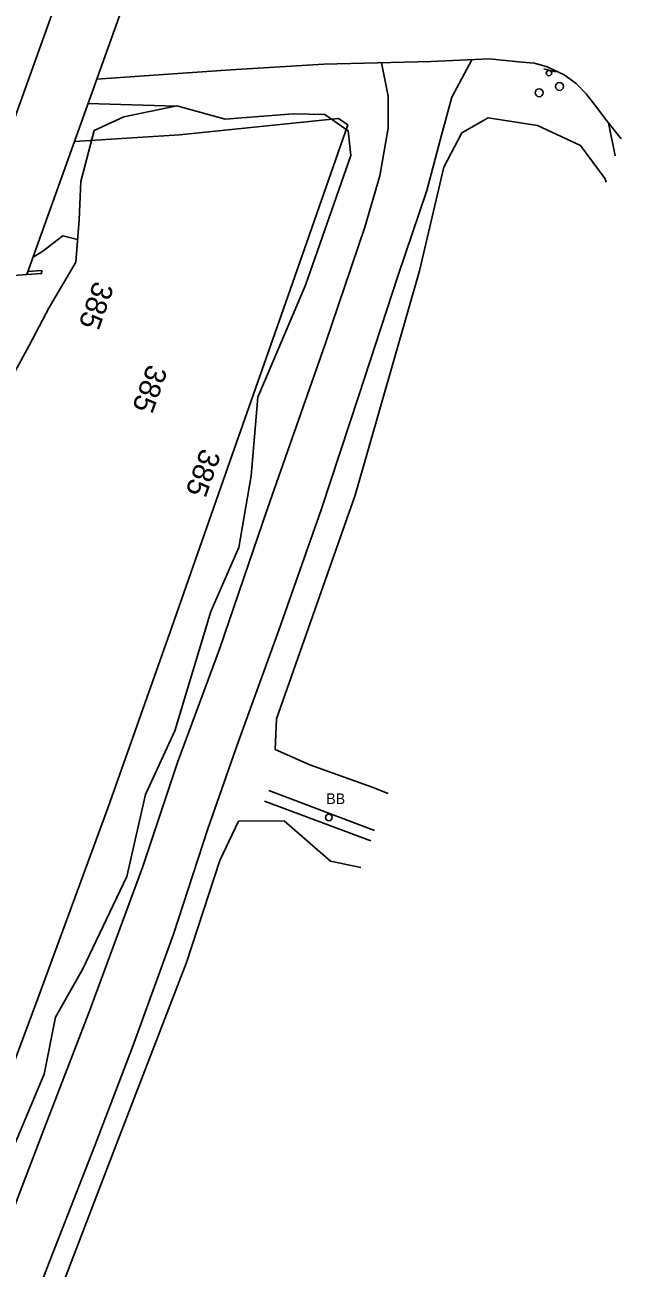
# Model space of a CAD drawing. Extents: x 1901471 to 1963503, y 756461 to 799997.
# Drawn here: x 1940247 to 1940475, y 778096.4 to 778564.5 of the extents above; entities that cross this region are included whole.
import ezdxf

# ---------------------------------------------------------------- set-up
doc = ezdxf.new("R2010")
doc.units = 0
for name, color, linetype in [('Default', 7, 'Continuous'), ('RD_EX_Bldg', 7, 'Continuous'), ('RD_EX_BldgApp', 7, 'Continuous'), ('RD_EX_Bridge', 7, 'Continuous'), ('RD_EX_Driveway', 7, 'Continuous'), ('RD_EX_Fence_Other', 7, 'Continuous'), ('RD_EX_Misc', 7, 'Continuous'), ('RD_EX_Road', 7, 'Continuous'), ('RD_EX_VEG', 7, 'Continuous'), ('RD_HC_Cl', 7, 'Continuous'), ('RD_HC_TX_Sta50', 7, 'Continuous')]:
    doc.layers.add(name, color=color, linetype=linetype)

# ---------------------------------------------------------------- blocks, each defined once
blk = doc.blocks.new('POST')
at = {"layer": 'Default'}
for start, end in [(90, 270), (270, 90)]:
    blk.add_arc((0, 0), 0.127, start, end, dxfattribs=at)
blk = doc.blocks.new('SIGNPOST')
at = {"layer": 'Default'}
for start, end in [(90, 270), (270, 90)]:
    blk.add_arc((0, 0), 0.127, start, end, dxfattribs=at)
blk = doc.blocks.new('SIGN')
at = {"layer": 'RD_EX_BldgApp'}
blk.add_line((-4.52, -2.02), (4.48, -2.02), dxfattribs=at)
blk.add_circle((0, 0), 2, dxfattribs=at)

msp = doc.modelspace()

# ---------------------------------------------------------------- linework, layer by layer
at = {"layer": 'RD_EX_Bldg'}
for points in [[(1940247.68, 778470.46), (1940253.31, 778470.87), (1940253.33, 778472), (1940248.1, 778471.6)], [(1940338.92, 778276.18), (1940378.64, 778261.16)], [(1940377.24, 778257.33), (1940337.28, 778272.24)]]:
    msp.add_lwpolyline(points, dxfattribs=at)
at = {"layer": 'RD_EX_Bridge'}
msp.add_lwpolyline([(1940202.32, 778467), (1940279.95, 778683.69), (1940325.17, 778686.76), (1940247.69, 778470.46), (1940247.69, 778470.46)], close=True, dxfattribs=at)
at = {"layer": 'RD_EX_Driveway'}
for points in [[(1940381.32, 778550.2), (1940383.85, 778537.7), (1940383.8, 778525.59), (1940380.73, 778507.69), (1940375.07, 778488.3), (1940360.12, 778444.27), (1940338.43, 778382.44), (1940320.36, 778329.48), (1940304.54, 778286.8), (1940291.39, 778247.64), (1940271.42, 778193.57), (1940253.82, 778147.55), (1940234.8, 778098.32), (1940214.57, 778047.25), (1940197.24, 778001.33), (1940182.62, 777968.09), (1940170.79, 777941.71), (1940156.56, 777909.06), (1940135.4, 777860.5), (1940119.77, 777827.38), (1940104.44, 777794.91)], [(1940129.4, 777802.21), (1940142.37, 777830.44), (1940153.29, 777853.95), (1940177.02, 777907.05), (1940196.05, 777948.84), (1940215.62, 777992.68), (1940228.27, 778023.57), (1940240.52, 778057.5), (1940256.48, 778099.59), (1940273.28, 778142.23), (1940287.68, 778180.04), (1940302.96, 778222.12), (1940315.85, 778261.77), (1940327.19, 778294.03), (1940342.67, 778336.62), (1940358.54, 778381.94), (1940372.74, 778424.91), (1940387.5, 778469.92), (1940398.33, 778502.09), (1940403.86, 778522.99), (1940407.77, 778537.27), (1940415.31, 778551.37)]]:
    msp.add_lwpolyline(points, dxfattribs=at)
at = {"layer": 'RD_EX_Fence_Other'}
for points in [[(1940092.36, 777809.33), (1940119.34, 777865.1), (1940143.22, 777917.83), (1940164.88, 777967.4), (1940183.42, 778013.87), (1940206.96, 778075.77), (1940231.19, 778142.6), (1940251.92, 778197.94), (1940278.37, 778269.92), (1940301.65, 778335.56), (1940324.17, 778400.09), (1940346.08, 778462.28), (1940368.59, 778526.8), (1940365.07, 778529.26), (1940305.25, 778523.05), (1940265.66, 778520.62)], [(1940266.1, 778520.65), (1940265.66, 778520.62)], [(1940266.1, 778520.65), (1940265.66, 778520.62)]]:
    msp.add_lwpolyline(points, dxfattribs=at)
at = {"layer": 'RD_EX_Road'}
for points in [[(1940274.07, 778544.1), (1940288.41, 778545.03), (1940324.52, 778547.53), (1940359.56, 778549.67), (1940399.96, 778550.65), (1940421.87, 778551.67), (1940434.23, 778550.5), (1940438.92, 778550.1), (1940443.65, 778548.73), (1940450.14, 778545.65), (1940454.62, 778542.41), (1940458.45, 778538.5), (1940461.87, 778533.97), (1940466.21, 778528.37), (1940471.59, 778521.61)], [(1940466.84, 778527.57), (1940469.33, 778515.12)]]:
    msp.add_lwpolyline(points, dxfattribs=at)
at = {"layer": 'RD_EX_VEG'}
for points in [[(1940303.98, 778533.91), (1940270.77, 778534.89)], [(1940239.32, 778426.69), (1940248.56, 778443.76), (1940256.18, 778458.02), (1940266.22, 778475.21), (1940267.39, 778491.1), (1940268.09, 778505.51), (1940273.05, 778524.67), (1940284.3, 778529.83), (1940304.22, 778533.96), (1940322.44, 778528.94), (1940348.02, 778531.01), (1940360.02, 778530.7), (1940368.71, 778524.65), (1940369.8, 778515.25), (1940352.64, 778466.46), (1940334.76, 778424.34), (1940332.28, 778394.75), (1940327.55, 778367.77), (1940317.03, 778343.65), (1940303.44, 778298.68), (1940292.41, 778274.77), (1940285.43, 778243.87), (1940268.81, 778209.11), (1940258.52, 778190.96), (1940254.23, 778169.41), (1940242.76, 778141.9)], [(1940383.78, 778275.17), (1940377.8, 778277.55), (1940354.27, 778285.85), (1940341.26, 778291.73), (1940341.79, 778303.18), (1940371.45, 778387.39), (1940395.63, 778471.91), (1940404.75, 778510.87), (1940411.51, 778523.81), (1940421.47, 778529.52), (1940440.12, 778526.62), (1940456.26, 778519.13), (1940465.53, 778506.47), (1940465.88, 778505.24)], [(1940266.85, 778483.73), (1940261.36, 778485.11), (1940253.79, 778479.32), (1940250.07, 778477.09)], [(1940147.08, 777702.8), (1940145.76, 777705.38), (1940138.91, 777729.93), (1940128.25, 777744.66), (1940123.6, 777758.65), (1940122.17, 777769.97), (1940128.43, 777789.71), (1940139.22, 777806.24), (1940150.57, 777834.06), (1940161.96, 777849.19), (1940193.93, 777920.77), (1940222.54, 777984.64), (1940244.31, 778041.21), (1940256.63, 778078.38), (1940281.37, 778142.8), (1940307.89, 778211.49), (1940320.43, 778249.93), (1940327.51, 778264.71), (1940344.61, 778264.86), (1940362.09, 778249.69), (1940373.56, 778247.3)]]:
    msp.add_lwpolyline(points, dxfattribs=at)
at = {"layer": 'RD_HC_Cl'}
msp.add_line((1941934.1, 783249.34), (1940101.04, 778132.85), dxfattribs=at)

# ---------------------------------------------------------------- block references
at = {"layer": 'RD_EX_Bldg', "xscale": 0.5039370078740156, "yscale": 0.5039370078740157, "rotation": 166.164755}
msp.add_blockref('SIGN', (1940444.4, 778546.35), dxfattribs=at)
at = {"layer": 'RD_EX_Bldg', "xscale": 9.84251968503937, "yscale": 9.84251968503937}
msp.add_blockref('SIGNPOST', (1940361.48, 778266.04), dxfattribs=at)
at = {"layer": 'RD_EX_Misc', "xscale": 11.811023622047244, "yscale": 11.811023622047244}
for p in [(1940440.7, 778538.95), (1940448.35, 778541.3)]:
    msp.add_blockref('POST', p, dxfattribs=at)

# ---------------------------------------------------------------- texts
at = {"layer": 'RD_EX_Road'}
msp.add_text('BB', height=4, dxfattribs=at).set_placement((1940360.5, 778271.15))
at = {"layer": 'RD_HC_TX_Sta50'}
for rotation, p in [(250.288, (1940273.15, 778468.48)), (250.2909, (1940293.35, 778437.09)), (250.2892, (1940313.43, 778405.45))]:
    msp.add_text('385', height=8, rotation=rotation, dxfattribs=at).set_placement(p)

doc.saveas('drawing.dxf')
